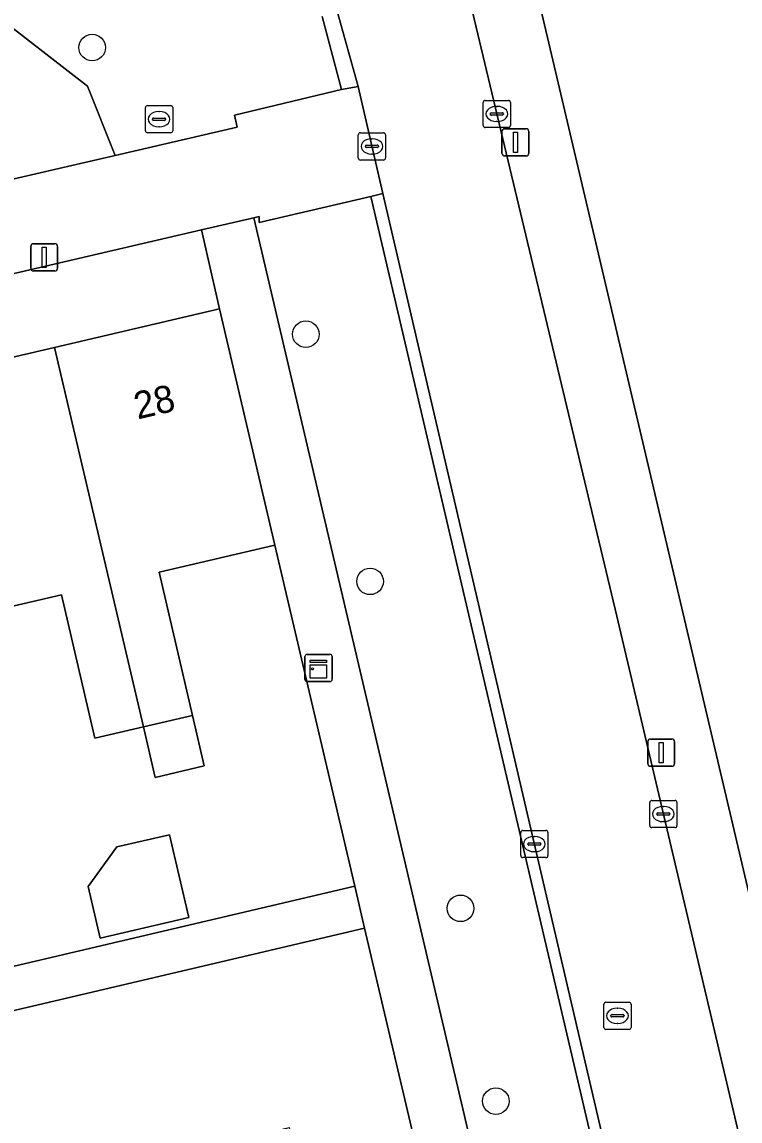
# Model space of a CAD drawing. Extents: x 158031 to 159244, y 380104 to 381214.
# Drawn here: x 158677.5 to 158703.91, y 380891.42 to 380931.84 of the extents above; entities that cross this region are included whole.
import ezdxf

# ---------------------------------------------------------------- set-up
doc = ezdxf.new("R2010")
doc.units = 0
for name, color, linetype in [('IMGEO_Boom', 7, 'Continuous'), ('IMGEO_Erf', 7, 'Continuous'), ('IMGEO_Fietspad_open', 7, 'Continuous'), ('IMGEO_Groenvoorziening', 7, 'Continuous'), ('IMGEO_Kast', 7, 'Continuous'), ('IMGEO_Kolk', 7, 'Continuous'), ('IMGEO_Lichtmast', 7, 'Continuous'), ('IMGEO_Pand', 7, 'Continuous'), ('IMGEO_Pand_nummerreeks', 7, 'Continuous'), ('IMGEO_Rioolput', 7, 'Continuous'), ('IMGEO_Voetpad_open', 7, 'Continuous')]:
    doc.layers.add(name, color=color, linetype=linetype)

msp = doc.modelspace()

# ---------------------------------------------------------------- linework, layer by layer
at = {"layer": 'IMGEO_Boom'}
for centre in [(158680.085, 380930.895), (158687.941, 380920.354), (158690.306, 380911.266), (158693.634, 380899.242), (158694.931, 380892.153)]:
    msp.add_circle(centre, 0.489, dxfattribs=at)
at = {"layer": 'IMGEO_Erf'}
for points in [[(158648.527, 380915.901), (158649.241, 380913.001), (158655.3, 380914.414), (158661.145, 380915.777), (158667, 380917.143), (158672.845, 380918.506), (158678.701, 380919.872), (158684.772, 380921.288), (158684.109, 380924.199)], [(158678.956, 380910.771), (158674.882, 380909.821), (158670.853, 380908.882), (158672.095, 380903.555), (158670.312, 380903.139), (158668.431, 380902.7), (158667.19, 380908.022), (158663.205, 380907.093), (158659.196, 380906.158), (158660.444, 380900.806), (158658.634, 380900.384), (158656.788, 380899.953), (158655.558, 380905.23), (158651.286, 380904.234), (158654.284, 380891.736), (158689.742, 380900.062), (158686.8, 380912.592), (158682.546, 380911.6), (158683.775, 380906.332), (158684.208, 380904.477), (158682.403, 380904.056), (158681.969, 380905.911), (158680.186, 380905.495)], [(158679.938, 380900.042), (158680.996, 380901.499), (158682.929, 380901.95), (158683.639, 380898.909), (158680.38, 380898.148)], [(158683.768, 380890.348), (158685.513, 380890.755), (158687.328, 380891.178), (158688.582, 380885.799), (158692.857, 380886.796), (158690.107, 380898.509), (158654.656, 380890.185), (158656.751, 380881.537), (158660.971, 380882.52), (158660.432, 380884.833), (158662.201, 380885.245), (158664.01, 380885.667), (158665.264, 380880.287), (158669.316, 380881.231), (158673.308, 380882.161), (158672.036, 380887.621), (158673.874, 380888.05), (158675.698, 380888.475), (158676.965, 380883.041), (158680.982, 380883.977), (158685.033, 380884.921)]]:
    msp.add_lwpolyline(points, close=True, dxfattribs=at)
at = {"layer": 'IMGEO_Fietspad_open'}
for points in [[(158710.978, 380861.027), (158709.641, 380866.489), (158709.619, 380866.64), (158709.463, 380867.521), (158707.319, 380876.312), (158699.376, 380909.991), (158693.603, 380934.169), (158688.921, 380954.272), (158678.032, 381000), (158677.125, 381004.39), (158673.033, 381021.228), (158672.927, 381021.669), (158667.035, 381046.28), (158663.617, 381061.042), (158663.576, 381061.221), (158663, 381063.616), (158656.793, 381089.506)], [(158689.094, 380932.233), (158689.866, 380929.463), (158690.777, 380925.524), (158702.656, 380874.539), (158702.664, 380874.507), (158703.493, 380871.263), (158703.772, 380870.044), (158704.48, 380866.947), (158706.052, 380857.234), (158706.058, 380856.939)]]:
    msp.add_lwpolyline(points, dxfattribs=at)
at = {"layer": 'IMGEO_Groenvoorziening'}
for points in [[(158702.855, 380965.659), (158702.09, 380968.88), (158693.503, 381004.589), (158688.991, 381003.505), (158689.195, 381002.553), (158682.503, 381000.919), (158682.212, 381002.231), (158680.496, 381001.857), (158691.506, 380955.478), (158691.138, 380955.441), (158710.56, 380872.948), (158724.226, 380876.207), (158718.399, 380900.655), (158708.105, 380915.35), (158713.159, 380922.64), (158710.911, 380932.073), (158701.955, 380940.406), (158706.933, 380948.762)], [(158680.934, 380926.931), (158679.919, 380929.472), (158676.956, 380931.767), (158674.266, 380932.695), (158675.929, 380925.769)], [(158698.051, 380873.423), (158702.28, 380874.409), (158690.328, 380925.418), (158686.222, 380924.459), (158686.224, 380924.679), (158686.026, 380924.634)], [(158686.026, 380924.634), (158684.109, 380924.199), (158684.772, 380921.288), (158686.8, 380912.592), (158689.742, 380900.062), (158690.107, 380898.509), (158692.857, 380886.796), (158694.919, 380877.945), (158696.102, 380872.969), (158698.051, 380873.423)]]:
    msp.add_lwpolyline(points, close=True, dxfattribs=at)
msp.add_lwpolyline([(158651.455, 380996.478), (158649.276, 380995.98), (158661.198, 380945.385), (158662.86, 380945.776), (158662.669, 380946.393), (158669.548, 380947.966), (158671.693, 380943.415), (158674.266, 380932.695), (158676.956, 380931.767), (158679.919, 380929.472), (158680.934, 380926.931), (158685.421, 380927.973), (158685.323, 380928.413), (158689.258, 380929.353), (158688.543, 380932.036)], dxfattribs=at)
at = {"layer": 'IMGEO_Kast'}
for p, q in [((158687.912, 380907.656), (158687.912, 380908.497)), ((158687.912, 380908.497), (158687.912, 380907.656)), ((158687.987, 380908.581), (158688.828, 380908.581)), ((158688.828, 380908.581), (158687.987, 380908.581)), ((158688.912, 380908.506), (158688.912, 380907.665)), ((158688.912, 380907.665), (158688.912, 380908.506)), ((158688.837, 380907.581), (158687.996, 380907.581)), ((158687.996, 380907.581), (158688.837, 380907.581))]:
    msp.add_line(p, q, dxfattribs=at)
for points in [[(158688.107, 380908.371), (158688.707, 380908.371), (158688.707, 380908.286), (158688.107, 380908.286), (158688.107, 380908.371)], [(158688.107, 380908.196), (158688.707, 380908.196), (158688.707, 380907.707), (158688.107, 380907.707), (158688.107, 380908.196)]]:
    msp.add_lwpolyline(points, dxfattribs=at)
msp.add_circle((158688.191, 380908.045), 0.0377, dxfattribs=at)
for centre, start, end in [((158687.99, 380908.503), 92.4484, 184.2845), ((158687.99, 380908.503), 92.4484, 184.2845), ((158688.834, 380908.503), 2.4484, 94.2845), ((158688.834, 380908.503), 2.4484, 94.2845), ((158687.99, 380907.659), 182.4484, 274.2845), ((158687.99, 380907.659), 182.4484, 274.2845), ((158688.834, 380907.659), 272.4484, 4.2845), ((158688.834, 380907.659), 272.4484, 4.2845)]:
    msp.add_arc(centre, 0.0779, start, end, dxfattribs=at)
at = {"layer": 'IMGEO_Kolk'}
for p, q in [((158694.468, 380928.028), (158694.468, 380928.88)), ((158694.543, 380928.954), (158695.395, 380928.954)), ((158694.956, 380928.734), (158694.981, 380928.734)), ((158695.469, 380928.88), (158695.469, 380928.028)), ((158694.727, 380928.448), (158694.727, 380928.46)), ((158695.165, 380928.411), (158694.767, 380928.411)), ((158694.77, 380928.497), (158695.168, 380928.497)), ((158694.979, 380928.174), (158694.954, 380928.174)), ((158695.211, 380928.46), (158695.211, 380928.448)), ((158689.948, 380927.761), (158690.8, 380927.761)), ((158695.395, 380927.954), (158694.543, 380927.954)), ((158689.873, 380926.835), (158689.873, 380927.687)), ((158690.361, 380927.541), (158690.386, 380927.541)), ((158690.874, 380927.687), (158690.874, 380926.835)), ((158690.132, 380927.255), (158690.132, 380927.267)), ((158690.57, 380927.218), (158690.172, 380927.218)), ((158690.175, 380927.304), (158690.573, 380927.304)), ((158690.384, 380926.981), (158690.359, 380926.981)), ((158690.616, 380927.267), (158690.616, 380927.255)), ((158690.8, 380926.761), (158689.948, 380926.761)), ((158700.593, 380902.284), (158700.593, 380903.136)), ((158700.668, 380903.21), (158701.52, 380903.21)), ((158701.594, 380903.136), (158701.594, 380902.284)), ((158700.852, 380902.704), (158700.852, 380902.716)), ((158700.895, 380902.753), (158701.293, 380902.753)), ((158701.081, 380902.99), (158701.106, 380902.99)), ((158701.336, 380902.716), (158701.336, 380902.704)), ((158701.29, 380902.667), (158700.892, 380902.667)), ((158701.104, 380902.43), (158701.079, 380902.43)), ((158695.847, 380901.18), (158695.847, 380902.032)), ((158695.922, 380902.106), (158696.774, 380902.106)), ((158696.335, 380901.886), (158696.36, 380901.886)), ((158696.848, 380902.032), (158696.848, 380901.18)), ((158701.52, 380902.21), (158700.668, 380902.21)), ((158696.106, 380901.6), (158696.106, 380901.612)), ((158696.544, 380901.563), (158696.146, 380901.563)), ((158696.149, 380901.649), (158696.547, 380901.649)), ((158696.59, 380901.612), (158696.59, 380901.6)), ((158696.774, 380901.106), (158695.922, 380901.106)), ((158696.358, 380901.326), (158696.333, 380901.326))]:
    msp.add_line(p, q, dxfattribs=at)
for points in [[(158694.468, 380928.028), (158694.468, 380928.88)], [(158694.543, 380928.954), (158695.395, 380928.954)], [(158695.469, 380928.88), (158695.469, 380928.028)], [(158689.948, 380927.761), (158690.8, 380927.761)], [(158695.395, 380927.954), (158694.543, 380927.954)], [(158689.873, 380926.835), (158689.873, 380927.687)], [(158690.874, 380927.687), (158690.874, 380926.835)], [(158690.8, 380926.761), (158689.948, 380926.761)], [(158700.593, 380902.284), (158700.593, 380903.136)], [(158700.668, 380903.21), (158701.52, 380903.21)], [(158701.594, 380903.136), (158701.594, 380902.284)], [(158695.847, 380901.18), (158695.847, 380902.032)], [(158695.922, 380902.106), (158696.774, 380902.106)], [(158696.848, 380902.032), (158696.848, 380901.18)], [(158701.52, 380902.21), (158700.668, 380902.21)], [(158696.774, 380901.106), (158695.922, 380901.106)]]:
    msp.add_lwpolyline(points, dxfattribs=at)
for centre, radius, start, end in [((158694.545, 380928.878), 0.0765, 91.552, 178.448), ((158694.545, 380928.878), 0.0765, 91.552, 178.448), ((158695.393, 380928.878), 0.0765, 1.552, 88.448), ((158695.393, 380928.878), 0.0765, 1.552, 88.448), ((158694.767, 380928.457), 0.0403, 85.8775, 175.7526), ((158694.764, 380928.447), 0.0366, 178.938, 274.7102), ((158695.168, 380928.454), 0.043, 264.8664, 352.4533), ((158695.172, 380928.459), 0.0386, 1.7309, 96.639), ((158689.95, 380927.685), 0.0765, 91.552, 178.448), ((158689.95, 380927.685), 0.0765, 91.552, 178.448), ((158690.798, 380927.685), 0.0765, 1.552, 88.448), ((158690.798, 380927.685), 0.0765, 1.552, 88.448), ((158694.545, 380928.03), 0.0765, 181.552, 268.448), ((158694.545, 380928.03), 0.0765, 181.552, 268.448), ((158695.393, 380928.03), 0.0765, 271.552, 358.448), ((158695.393, 380928.03), 0.0765, 271.552, 358.448), ((158690.172, 380927.264), 0.0403, 85.8775, 175.7526), ((158690.169, 380927.254), 0.0366, 178.938, 274.7102), ((158690.573, 380927.261), 0.043, 264.8664, 352.4533), ((158690.577, 380927.266), 0.0386, 1.7309, 96.639), ((158689.95, 380926.837), 0.0765, 181.552, 268.448), ((158689.95, 380926.837), 0.0765, 181.552, 268.448), ((158690.798, 380926.837), 0.0765, 271.552, 358.448), ((158690.798, 380926.837), 0.0765, 271.552, 358.448), ((158700.67, 380903.134), 0.0765, 91.552, 178.448), ((158700.67, 380903.134), 0.0765, 91.552, 178.448), ((158701.518, 380903.134), 0.0765, 1.552, 88.448), ((158701.518, 380903.134), 0.0765, 1.552, 88.448), ((158700.892, 380902.713), 0.0403, 85.8775, 175.7526), ((158700.889, 380902.703), 0.0366, 178.938, 274.7102), ((158701.293, 380902.71), 0.043, 264.8664, 352.4533), ((158701.297, 380902.715), 0.0386, 1.7309, 96.639), ((158700.67, 380902.286), 0.0765, 181.552, 268.448), ((158700.67, 380902.286), 0.0765, 181.552, 268.448), ((158701.518, 380902.286), 0.0765, 271.552, 358.448), ((158701.518, 380902.286), 0.0765, 271.552, 358.448), ((158695.924, 380902.03), 0.0765, 91.552, 178.448), ((158695.924, 380902.03), 0.0765, 91.552, 178.448), ((158696.772, 380902.03), 0.0765, 1.552, 88.448), ((158696.772, 380902.03), 0.0765, 1.552, 88.448), ((158696.146, 380901.609), 0.0403, 85.8775, 175.7526), ((158696.143, 380901.599), 0.0366, 178.938, 274.7102), ((158696.547, 380901.606), 0.043, 264.8664, 352.4533), ((158696.551, 380901.611), 0.0386, 1.7309, 96.639), ((158695.924, 380901.182), 0.0765, 181.552, 268.448), ((158695.924, 380901.182), 0.0765, 181.552, 268.448), ((158696.772, 380901.182), 0.0765, 271.552, 358.448), ((158696.772, 380901.182), 0.0765, 271.552, 358.448)]:
    msp.add_arc(centre, radius, start, end, dxfattribs=at)
for centre, major_axis, ratio, start_param, end_param in [((158694.955, 380928.454), (-0.387, 0.002), 0.722429, 4.712389, 7.853982), ((158694.98, 380928.454), (-0.39, 0.002), 0.717154, 1.570796, 4.712389), ((158690.36, 380927.261), (-0.387, 0.002), 0.722429, 4.712389, 7.853982), ((158690.385, 380927.261), (-0.39, 0.002), 0.717154, 1.570796, 4.712389), ((158701.08, 380902.71), (-0.387, 0.002), 0.722429, 4.712389, 7.853982), ((158701.105, 380902.71), (-0.39, 0.002), 0.717154, 1.570796, 4.712389), ((158696.334, 380901.606), (-0.387, 0.002), 0.722429, 4.712389, 7.853982), ((158696.359, 380901.606), (-0.39, 0.002), 0.717154, 1.570796, 4.712389)]:
    msp.add_ellipse(centre, major_axis=major_axis, ratio=ratio, start_param=start_param, end_param=end_param, dxfattribs=at)
at = {"layer": 'IMGEO_Lichtmast'}
for p, q in [((158695.156, 380927.01), (158695.156, 380927.81)), ((158695.156, 380927.81), (158695.156, 380927.01)), ((158695.256, 380927.91), (158696.046, 380927.91)), ((158696.046, 380927.91), (158695.256, 380927.91)), ((158696.146, 380927.81), (158696.146, 380927.01)), ((158696.146, 380927.01), (158696.146, 380927.81)), ((158696.046, 380926.91), (158695.256, 380926.91)), ((158695.256, 380926.91), (158696.046, 380926.91)), ((158677.824, 380922.782), (158677.824, 380923.582)), ((158677.824, 380923.582), (158677.824, 380922.782)), ((158677.924, 380923.682), (158678.714, 380923.682)), ((158678.714, 380923.682), (158677.924, 380923.682)), ((158678.814, 380923.582), (158678.814, 380922.782)), ((158678.814, 380922.782), (158678.814, 380923.582)), ((158678.714, 380922.682), (158677.924, 380922.682)), ((158677.924, 380922.682), (158678.714, 380922.682)), ((158700.517, 380904.568), (158700.517, 380905.368)), ((158700.517, 380905.368), (158700.517, 380904.568)), ((158700.617, 380905.468), (158701.407, 380905.468)), ((158701.407, 380905.468), (158700.617, 380905.468)), ((158701.507, 380905.368), (158701.507, 380904.568)), ((158701.507, 380904.568), (158701.507, 380905.368)), ((158701.407, 380904.468), (158700.617, 380904.468)), ((158700.617, 380904.468), (158701.407, 380904.468))]:
    msp.add_line(p, q, dxfattribs=at)
for points in [[(158695.576, 380927.785), (158695.726, 380927.785), (158695.726, 380927.035), (158695.576, 380927.035), (158695.576, 380927.785)], [(158678.244, 380923.557), (158678.394, 380923.557), (158678.394, 380922.807), (158678.244, 380922.807), (158678.244, 380923.557)], [(158700.937, 380905.343), (158701.087, 380905.343), (158701.087, 380904.593), (158700.937, 380904.593), (158700.937, 380905.343)]]:
    msp.add_lwpolyline(points, dxfattribs=at)
for centre, start, end in [((158695.256, 380927.81), 90, 180), ((158695.256, 380927.81), 90, 180), ((158696.046, 380927.81), 0, 90), ((158696.046, 380927.81), 360, 90), ((158695.256, 380927.01), 180, 270), ((158695.256, 380927.01), 180, 270), ((158696.046, 380927.01), 270, 0), ((158696.046, 380927.01), 270, 0), ((158677.924, 380923.582), 90, 180), ((158677.924, 380923.582), 90, 180), ((158678.714, 380923.582), 0, 90), ((158678.714, 380923.582), 360, 90), ((158677.924, 380922.782), 180, 270), ((158677.924, 380922.782), 180, 270), ((158678.714, 380922.782), 270, 0), ((158678.714, 380922.782), 270, 0), ((158700.617, 380905.368), 90, 180), ((158700.617, 380905.368), 90, 180), ((158701.407, 380905.368), 0, 90), ((158701.407, 380905.368), 360, 90), ((158700.617, 380904.568), 180, 270), ((158700.617, 380904.568), 180, 270), ((158701.407, 380904.568), 270, 0), ((158701.407, 380904.568), 270, 0)]:
    msp.add_arc(centre, 0.1, start, end, dxfattribs=at)
at = {"layer": 'IMGEO_Pand'}
for points in [[(158678.701, 380919.872), (158681.969, 380905.911), (158683.775, 380906.332), (158682.546, 380911.6), (158686.8, 380912.592), (158684.772, 380921.288)], [(158678.701, 380919.872), (158672.845, 380918.506), (158674.882, 380909.821), (158678.956, 380910.771), (158680.186, 380905.495), (158681.969, 380905.911)], [(158683.775, 380906.332), (158681.969, 380905.911), (158682.403, 380904.056), (158684.208, 380904.477)], [(158679.938, 380900.042), (158680.38, 380898.148), (158683.639, 380898.909), (158682.929, 380901.95), (158680.996, 380901.499)]]:
    msp.add_lwpolyline(points, close=True, dxfattribs=at)
at = {"layer": 'IMGEO_Rioolput'}
for p, q in [((158682.045, 380927.836), (158682.045, 380928.688)), ((158682.12, 380928.762), (158682.972, 380928.762)), ((158683.046, 380928.688), (158683.046, 380927.836)), ((158682.304, 380928.256), (158682.304, 380928.268)), ((158682.742, 380928.219), (158682.344, 380928.219)), ((158682.347, 380928.305), (158682.745, 380928.305)), ((158682.533, 380928.542), (158682.558, 380928.542)), ((158682.788, 380928.268), (158682.788, 380928.256)), ((158682.972, 380927.762), (158682.12, 380927.762)), ((158682.556, 380927.982), (158682.531, 380927.982)), ((158698.905, 380894.864), (158698.905, 380895.716)), ((158698.98, 380895.79), (158699.832, 380895.79)), ((158699.393, 380895.57), (158699.418, 380895.57)), ((158699.906, 380895.716), (158699.906, 380894.864)), ((158699.164, 380895.284), (158699.164, 380895.296)), ((158699.602, 380895.247), (158699.204, 380895.247)), ((158699.207, 380895.333), (158699.605, 380895.333)), ((158699.416, 380895.01), (158699.391, 380895.01)), ((158699.648, 380895.296), (158699.648, 380895.284)), ((158699.832, 380894.79), (158698.98, 380894.79))]:
    msp.add_line(p, q, dxfattribs=at)
for points in [[(158682.045, 380927.836), (158682.045, 380928.688)], [(158682.12, 380928.762), (158682.972, 380928.762)], [(158683.046, 380928.688), (158683.046, 380927.836)], [(158682.972, 380927.762), (158682.12, 380927.762)], [(158698.905, 380894.864), (158698.905, 380895.716)], [(158698.98, 380895.79), (158699.832, 380895.79)], [(158699.906, 380895.716), (158699.906, 380894.864)], [(158699.832, 380894.79), (158698.98, 380894.79)]]:
    msp.add_lwpolyline(points, dxfattribs=at)
for centre, radius, start, end in [((158682.122, 380928.686), 0.0765, 91.552, 178.448), ((158682.122, 380928.686), 0.0765, 91.552, 178.448), ((158682.97, 380928.686), 0.0765, 1.552, 88.448), ((158682.97, 380928.686), 0.0765, 1.552, 88.448), ((158682.344, 380928.265), 0.0403, 85.8775, 175.7526), ((158682.341, 380928.255), 0.0366, 178.938, 274.7102), ((158682.745, 380928.262), 0.043, 264.8664, 352.4533), ((158682.749, 380928.267), 0.0386, 1.7309, 96.639), ((158682.122, 380927.838), 0.0765, 181.552, 268.448), ((158682.122, 380927.838), 0.0765, 181.552, 268.448), ((158682.97, 380927.838), 0.0765, 271.552, 358.448), ((158682.97, 380927.838), 0.0765, 271.552, 358.448), ((158698.982, 380895.714), 0.0765, 91.552, 178.448), ((158698.982, 380895.714), 0.0765, 91.552, 178.448), ((158699.83, 380895.714), 0.0765, 1.552, 88.448), ((158699.83, 380895.714), 0.0765, 1.552, 88.448), ((158699.204, 380895.293), 0.0403, 85.8775, 175.7526), ((158699.201, 380895.283), 0.0366, 178.938, 274.7102), ((158699.605, 380895.29), 0.043, 264.8664, 352.4533), ((158699.609, 380895.295), 0.0386, 1.7309, 96.639), ((158698.982, 380894.866), 0.0765, 181.552, 268.448), ((158698.982, 380894.866), 0.0765, 181.552, 268.448), ((158699.83, 380894.866), 0.0765, 271.552, 358.448), ((158699.83, 380894.866), 0.0765, 271.552, 358.448)]:
    msp.add_arc(centre, radius, start, end, dxfattribs=at)
for centre, major_axis, ratio, start_param, end_param in [((158682.532, 380928.262), (-0.387, 0.002), 0.722429, 4.712389, 7.853982), ((158682.557, 380928.262), (-0.39, 0.002), 0.717154, 1.570796, 4.712389), ((158699.392, 380895.29), (-0.387, 0.002), 0.722429, 4.712389, 7.853982), ((158699.417, 380895.29), (-0.39, 0.002), 0.717154, 1.570796, 4.712389)]:
    msp.add_ellipse(centre, major_axis=major_axis, ratio=ratio, start_param=start_param, end_param=end_param, dxfattribs=at)
at = {"layer": 'IMGEO_Voetpad_open'}
for points in [[(158656.793, 381089.506), (158663, 381063.616), (158663.576, 381061.221), (158663.617, 381061.042), (158667.035, 381046.28), (158672.927, 381021.669), (158673.033, 381021.228), (158677.125, 381004.39), (158678.032, 381000), (158688.921, 380954.272), (158693.603, 380934.169), (158699.376, 380909.991), (158707.319, 380876.312), (158709.463, 380867.521), (158709.619, 380866.64)], [(158712.24, 380864.947), (158711.775, 380867.789), (158710.857, 380871.687), (158710.56, 380872.948), (158691.138, 380955.441)], [(158688.543, 380932.036), (158689.258, 380929.353), (158689.866, 380929.463), (158689.094, 380932.233)], [(158648.527, 380915.901), (158684.109, 380924.199), (158686.026, 380924.634), (158686.224, 380924.679), (158686.222, 380924.459), (158690.328, 380925.418), (158690.777, 380925.524), (158689.866, 380929.463), (158689.258, 380929.353), (158685.323, 380928.413), (158685.421, 380927.973), (158680.934, 380926.931), (158675.929, 380925.769), (158636.891, 380916.763)]]:
    msp.add_lwpolyline(points, dxfattribs=at)
for points in [[(158690.777, 380925.524), (158690.328, 380925.418), (158702.28, 380874.409), (158702.664, 380874.507), (158702.656, 380874.539)], [(158690.107, 380898.509), (158689.742, 380900.062), (158654.284, 380891.736), (158651.286, 380904.234), (158650.372, 380908.152), (158649.613, 380911.408), (158648.247, 380911.106), (158649.649, 380905.104), (158657.825, 380870.038), (158659.148, 380864.358), (158660.671, 380864.713), (158659.51, 380869.694), (158658.375, 380874.564), (158657.457, 380878.505), (158656.751, 380881.537), (158654.656, 380890.185)]]:
    msp.add_lwpolyline(points, close=True, dxfattribs=at)

# ---------------------------------------------------------------- texts
at = {"layer": 'IMGEO_Pand_nummerreeks'}
msp.add_text('28', height=1, rotation=13.1286, dxfattribs=at).set_placement((158681.754, 380917.216))

doc.saveas('drawing.dxf')
